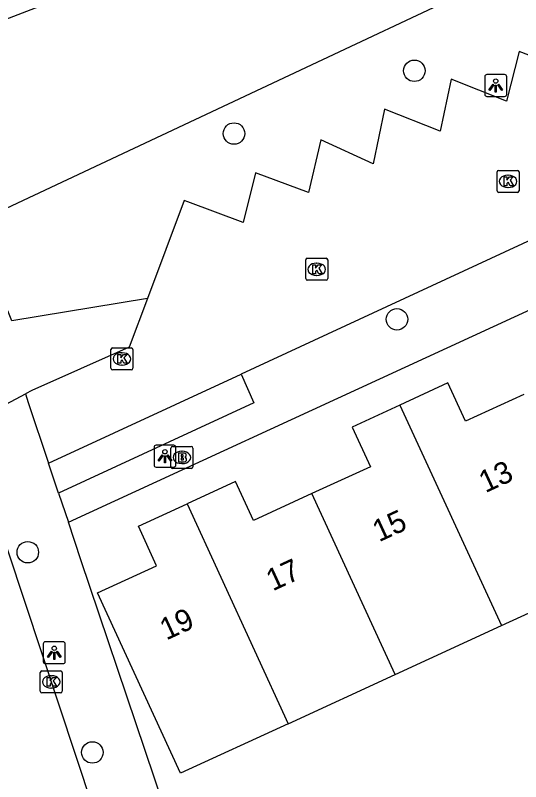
# Model space of a CAD drawing. Extents: x 159265 to 160143, y 383413 to 384319.
# Drawn here: x 159630.76 to 159653.75, y 383853.55 to 383888.43 of the extents above; entities that cross this region are included whole.
import ezdxf

# ---------------------------------------------------------------- set-up
doc = ezdxf.new("R2010")
doc.units = 0
for name, color, linetype in [('IMGEO_Boom', 7, 'Continuous'), ('IMGEO_Brandkraan', 7, 'Continuous'), ('IMGEO_Groenvoorziening', 7, 'Continuous'), ('IMGEO_Kolk', 7, 'Continuous'), ('IMGEO_Lichtpunt', 7, 'Continuous'), ('IMGEO_Muur', 7, 'Continuous'), ('IMGEO_Pand', 7, 'Continuous'), ('IMGEO_Pand_nummerreeks', 7, 'Continuous'), ('IMGEO_Parkeervlak_open', 7, 'Continuous'), ('IMGEO_Rijbaan_lokaal_open', 7, 'Continuous'), ('IMGEO_Voetpad_open', 7, 'Continuous')]:
    doc.layers.add(name, color=color, linetype=linetype)

msp = doc.modelspace()

# ---------------------------------------------------------------- linework, layer by layer
at = {"layer": 'IMGEO_Boom'}
for centre in [(159648.91, 383885.906), (159640.704, 383883.05), (159648.119, 383874.593), (159631.322, 383863.992), (159634.26, 383854.879)]:
    msp.add_circle(centre, 0.489, dxfattribs=at)
at = {"layer": 'IMGEO_Brandkraan'}
for p, q in [((159637.832, 383867.882), (159637.832, 383868.734)), ((159637.907, 383868.808), (159638.759, 383868.808)), ((159638.32, 383868.588), (159638.345, 383868.588)), ((159638.833, 383868.734), (159638.833, 383867.882)), ((159638.343, 383868.028), (159638.318, 383868.028)), ((159638.759, 383867.808), (159637.907, 383867.808))]:
    msp.add_line(p, q, dxfattribs=at)
for points in [[(159637.832, 383867.882), (159637.832, 383868.734)], [(159637.907, 383868.808), (159638.759, 383868.808)], [(159638.833, 383868.734), (159638.833, 383867.882)], [(159638.18, 383868.508), (159638.18, 383868.108), (159638.393, 383868.108)], [(159638.411, 383868.508), (159638.18, 383868.508)], [(159638.359, 383868.427), (159638.305, 383868.427), (159638.305, 383868.351)], [(159638.305, 383868.351), (159638.358, 383868.351)], [(159638.367, 383868.275), (159638.305, 383868.275), (159638.305, 383868.194)], [(159638.305, 383868.194), (159638.367, 383868.194)], [(159638.759, 383867.808), (159637.907, 383867.808)]]:
    msp.add_lwpolyline(points, dxfattribs=at)
for centre, radius, start, end in [((159637.909, 383868.732), 0.0765, 91.552, 178.448), ((159637.909, 383868.732), 0.0765, 91.552, 178.448), ((159638.757, 383868.732), 0.0765, 1.552, 88.448), ((159638.757, 383868.732), 0.0765, 1.552, 88.448), ((159638.36, 383868.389), 0.0379, 267.8285, 90.9355), ((159638.368, 383868.234), 0.0404, 269.8759, 90.5077), ((159638.415, 383868.363), 0.145, 59.4692, 91.5367), ((159638.44, 383868.41), 0.0922, 285.5137, 58.1501), ((159638.445, 383868.218), 0.105, 301.3115, 78.989), ((159637.909, 383867.884), 0.0765, 181.552, 268.448), ((159637.909, 383867.884), 0.0765, 181.552, 268.448), ((159638.399, 383868.359), 0.251, 268.6676, 293.5347), ((159638.757, 383867.884), 0.0765, 271.552, 358.448), ((159638.757, 383867.884), 0.0765, 271.552, 358.448)]:
    msp.add_arc(centre, radius, start, end, dxfattribs=at)
for centre, major_axis, ratio, start_param, end_param in [((159638.319, 383868.308), (-0.387, 0.002), 0.722429, 4.712389, 7.853982), ((159638.344, 383868.308), (-0.39, 0.002), 0.717154, 1.570796, 4.712389)]:
    msp.add_ellipse(centre, major_axis=major_axis, ratio=ratio, start_param=start_param, end_param=end_param, dxfattribs=at)
at = {"layer": 'IMGEO_Groenvoorziening'}
for points in [[(159666.454, 383896.629), (159628.812, 383878.932)], [(159636.763, 383875.546), (159630.597, 383874.526), (159628.812, 383878.932)]]:
    msp.add_lwpolyline(points, dxfattribs=at)
at = {"layer": 'IMGEO_Kolk'}
for p, q in [((159652.671, 383880.447), (159652.671, 383881.299)), ((159652.746, 383881.373), (159653.598, 383881.373)), ((159653.159, 383881.153), (159653.184, 383881.153)), ((159653.672, 383881.299), (159653.672, 383880.447)), ((159653.182, 383880.593), (159653.157, 383880.593)), ((159653.598, 383880.373), (159652.746, 383880.373)), ((159643.965, 383876.444), (159643.965, 383877.296)), ((159644.04, 383877.37), (159644.892, 383877.37)), ((159644.966, 383877.296), (159644.966, 383876.444)), ((159644.453, 383877.15), (159644.478, 383877.15)), ((159644.476, 383876.59), (159644.451, 383876.59)), ((159644.892, 383876.37), (159644.04, 383876.37)), ((159635.105, 383872.365), (159635.105, 383873.217)), ((159635.18, 383873.291), (159636.032, 383873.291)), ((159635.593, 383873.071), (159635.618, 383873.071)), ((159636.106, 383873.217), (159636.106, 383872.365)), ((159635.616, 383872.511), (159635.591, 383872.511)), ((159636.032, 383872.291), (159635.18, 383872.291)), ((159631.889, 383857.666), (159631.889, 383858.518)), ((159631.964, 383858.592), (159632.816, 383858.592)), ((159632.89, 383858.518), (159632.89, 383857.666)), ((159632.377, 383858.372), (159632.402, 383858.372)), ((159632.4, 383857.812), (159632.375, 383857.812)), ((159632.816, 383857.592), (159631.964, 383857.592))]:
    msp.add_line(p, q, dxfattribs=at)
for points in [[(159652.671, 383880.447), (159652.671, 383881.299)], [(159652.746, 383881.373), (159653.598, 383881.373)], [(159653.672, 383881.299), (159653.672, 383880.447)], [(159652.992, 383881.073), (159653.115, 383881.073), (159653.115, 383880.922), (159653.245, 383881.073), (159653.409, 383881.073), (159653.263, 383880.922), (159653.416, 383880.673), (159653.264, 383880.673), (159653.179, 383880.837), (159653.115, 383880.77), (159653.115, 383880.673), (159652.992, 383880.673), (159652.992, 383881.073)], [(159653.598, 383880.373), (159652.746, 383880.373)], [(159643.965, 383876.444), (159643.965, 383877.296)], [(159644.04, 383877.37), (159644.892, 383877.37)], [(159644.966, 383877.296), (159644.966, 383876.444)], [(159644.286, 383877.07), (159644.409, 383877.07), (159644.409, 383876.919), (159644.539, 383877.07), (159644.703, 383877.07), (159644.557, 383876.919), (159644.71, 383876.67), (159644.558, 383876.67), (159644.473, 383876.834), (159644.409, 383876.767), (159644.409, 383876.67), (159644.286, 383876.67), (159644.286, 383877.07)], [(159644.892, 383876.37), (159644.04, 383876.37)], [(159635.105, 383872.365), (159635.105, 383873.217)], [(159635.18, 383873.291), (159636.032, 383873.291)], [(159636.106, 383873.217), (159636.106, 383872.365)], [(159635.426, 383872.991), (159635.549, 383872.991), (159635.549, 383872.84), (159635.679, 383872.991), (159635.843, 383872.991), (159635.697, 383872.84), (159635.85, 383872.591), (159635.698, 383872.591), (159635.613, 383872.755), (159635.549, 383872.688), (159635.549, 383872.591), (159635.426, 383872.591), (159635.426, 383872.991)], [(159636.032, 383872.291), (159635.18, 383872.291)], [(159631.889, 383857.666), (159631.889, 383858.518)], [(159631.964, 383858.592), (159632.816, 383858.592)], [(159632.89, 383858.518), (159632.89, 383857.666)], [(159632.21, 383858.292), (159632.333, 383858.292), (159632.333, 383858.141), (159632.463, 383858.292), (159632.627, 383858.292), (159632.481, 383858.141), (159632.634, 383857.892), (159632.482, 383857.892), (159632.397, 383858.056), (159632.333, 383857.989), (159632.333, 383857.892), (159632.21, 383857.892), (159632.21, 383858.292)], [(159632.816, 383857.592), (159631.964, 383857.592)]]:
    msp.add_lwpolyline(points, dxfattribs=at)
for centre, start, end in [((159652.748, 383881.297), 91.552, 178.448), ((159652.748, 383881.297), 91.552, 178.448), ((159653.596, 383881.297), 1.552, 88.448), ((159653.596, 383881.297), 1.552, 88.448), ((159652.748, 383880.449), 181.552, 268.448), ((159652.748, 383880.449), 181.552, 268.448), ((159653.596, 383880.449), 271.552, 358.448), ((159653.596, 383880.449), 271.552, 358.448), ((159644.042, 383877.294), 91.552, 178.448), ((159644.042, 383877.294), 91.552, 178.448), ((159644.89, 383877.294), 1.552, 88.448), ((159644.89, 383877.294), 1.552, 88.448), ((159644.042, 383876.446), 181.552, 268.448), ((159644.042, 383876.446), 181.552, 268.448), ((159644.89, 383876.446), 271.552, 358.448), ((159644.89, 383876.446), 271.552, 358.448), ((159635.182, 383873.215), 91.552, 178.448), ((159635.182, 383873.215), 91.552, 178.448), ((159636.03, 383873.215), 1.552, 88.448), ((159636.03, 383873.215), 1.552, 88.448), ((159635.182, 383872.367), 181.552, 268.448), ((159635.182, 383872.367), 181.552, 268.448), ((159636.03, 383872.367), 271.552, 358.448), ((159636.03, 383872.367), 271.552, 358.448), ((159631.966, 383858.516), 91.552, 178.448), ((159631.966, 383858.516), 91.552, 178.448), ((159632.814, 383858.516), 1.552, 88.448), ((159632.814, 383858.516), 1.552, 88.448), ((159631.966, 383857.668), 181.552, 268.448), ((159631.966, 383857.668), 181.552, 268.448), ((159632.814, 383857.668), 271.552, 358.448), ((159632.814, 383857.668), 271.552, 358.448)]:
    msp.add_arc(centre, 0.0765, start, end, dxfattribs=at)
for centre, major_axis, ratio, start_param, end_param in [((159653.158, 383880.873), (-0.387, 0.002), 0.722429, 4.712389, 7.853982), ((159653.183, 383880.873), (-0.39, 0.002), 0.717154, 1.570796, 4.712389), ((159644.452, 383876.87), (-0.387, 0.002), 0.722429, 4.712389, 7.853982), ((159644.477, 383876.87), (-0.39, 0.002), 0.717154, 1.570796, 4.712389), ((159635.592, 383872.791), (-0.387, 0.002), 0.722429, 4.712389, 7.853982), ((159635.617, 383872.791), (-0.39, 0.002), 0.717154, 1.570796, 4.712389), ((159632.376, 383858.092), (-0.387, 0.002), 0.722429, 4.712389, 7.853982), ((159632.401, 383858.092), (-0.39, 0.002), 0.717154, 1.570796, 4.712389)]:
    msp.add_ellipse(centre, major_axis=major_axis, ratio=ratio, start_param=start_param, end_param=end_param, dxfattribs=at)
at = {"layer": 'IMGEO_Lichtpunt'}
for p, q in [((159652.115, 383885.638), (159652.115, 383884.831)), ((159652.115, 383885.638), (159652.115, 383884.831)), ((159653.017, 383885.733), (159652.209, 383885.733)), ((159653.017, 383885.733), (159652.209, 383885.733)), ((159653.111, 383884.831), (159653.111, 383885.638)), ((159653.111, 383884.831), (159653.111, 383885.638)), ((159652.209, 383884.737), (159653.017, 383884.737)), ((159652.209, 383884.737), (159653.017, 383884.737)), ((159637.065, 383868.766), (159637.065, 383867.959)), ((159637.065, 383868.766), (159637.065, 383867.959)), ((159637.967, 383868.861), (159637.159, 383868.861)), ((159637.967, 383868.861), (159637.159, 383868.861)), ((159638.061, 383867.959), (159638.061, 383868.766)), ((159638.061, 383867.959), (159638.061, 383868.766)), ((159637.159, 383867.865), (159637.967, 383867.865)), ((159637.159, 383867.865), (159637.967, 383867.865)), ((159632.028, 383859.823), (159632.028, 383859.016)), ((159632.028, 383859.823), (159632.028, 383859.016)), ((159632.93, 383859.918), (159632.122, 383859.918)), ((159632.93, 383859.918), (159632.122, 383859.918)), ((159633.024, 383859.016), (159633.024, 383859.823)), ((159633.024, 383859.016), (159633.024, 383859.823)), ((159632.122, 383858.922), (159632.93, 383858.922)), ((159632.122, 383858.922), (159632.93, 383858.922))]:
    msp.add_line(p, q, dxfattribs=at)
for points in [[(159652.489, 383885.302), (159652.528, 383885.274), (159652.34, 383885.012), (159652.302, 383885.039), (159652.489, 383885.302)], [(159652.701, 383885.274), (159652.739, 383885.301), (159652.926, 383885.039), (159652.887, 383885.011), (159652.701, 383885.274)], [(159652.591, 383885.254), (159652.638, 383885.254), (159652.638, 383884.932), (159652.591, 383884.932), (159652.591, 383885.254)], [(159637.439, 383868.43), (159637.478, 383868.402), (159637.29, 383868.14), (159637.252, 383868.167), (159637.439, 383868.43)], [(159637.541, 383868.382), (159637.588, 383868.382), (159637.588, 383868.06), (159637.541, 383868.06), (159637.541, 383868.382)], [(159637.651, 383868.402), (159637.689, 383868.429), (159637.876, 383868.167), (159637.837, 383868.139), (159637.651, 383868.402)], [(159632.402, 383859.487), (159632.441, 383859.459), (159632.253, 383859.197), (159632.215, 383859.224), (159632.402, 383859.487)], [(159632.614, 383859.459), (159632.652, 383859.486), (159632.839, 383859.224), (159632.8, 383859.196), (159632.614, 383859.459)], [(159632.504, 383859.439), (159632.551, 383859.439), (159632.551, 383859.117), (159632.504, 383859.117), (159632.504, 383859.439)]]:
    msp.add_lwpolyline(points, dxfattribs=at)
for centre in [(159652.614, 383885.436), (159637.564, 383868.564), (159632.527, 383859.621)]:
    msp.add_circle(centre, 0.0994, dxfattribs=at)
for centre, start, end in [((159652.209, 383885.638), 90, 180), ((159652.209, 383885.638), 90, 180), ((159653.017, 383885.638), 0, 90), ((159653.017, 383885.638), 0, 90), ((159652.209, 383884.831), 180, 270), ((159652.209, 383884.831), 180, 270), ((159653.017, 383884.831), 270, 0), ((159653.017, 383884.831), 270, 360), ((159637.159, 383868.766), 90, 180), ((159637.159, 383868.766), 90, 180), ((159637.967, 383868.766), 0, 90), ((159637.967, 383868.766), 0, 90), ((159637.159, 383867.959), 180, 270), ((159637.159, 383867.959), 180, 270), ((159637.967, 383867.959), 270, 0), ((159637.967, 383867.959), 270, 360), ((159632.122, 383859.823), 90, 180), ((159632.122, 383859.823), 90, 180), ((159632.93, 383859.823), 0, 90), ((159632.93, 383859.823), 0, 90), ((159632.122, 383859.016), 180, 270), ((159632.122, 383859.016), 180, 270), ((159632.93, 383859.016), 270, 0), ((159632.93, 383859.016), 270, 360)]:
    msp.add_arc(centre, 0.0946, start, end, dxfattribs=at)
at = {"layer": 'IMGEO_Muur'}
msp.add_lwpolyline([(159633.741, 383863.652), (159633.167, 383865.358)], dxfattribs=at)
at = {"layer": 'IMGEO_Pand'}
for points in [[(159653.888, 383871.179), (159651.232, 383869.955), (159650.43, 383871.696), (159648.252, 383870.692)], [(159648.252, 383870.692), (159646.076, 383869.69), (159646.907, 383867.886), (159644.25, 383866.662)], [(159648.252, 383870.692), (159652.874, 383860.653)], [(159644.25, 383866.662), (159641.596, 383865.439), (159640.779, 383867.212), (159638.568, 383866.194)], [(159648.042, 383858.427), (159644.25, 383866.662)], [(159643.172, 383856.184), (159638.277, 383853.929), (159634.496, 383862.137), (159637.183, 383863.375), (159636.354, 383865.174), (159638.568, 383866.194)], [(159638.568, 383866.194), (159643.172, 383856.184)], [(159652.874, 383860.653), (159657.706, 383862.879)], [(159648.042, 383858.427), (159652.874, 383860.653)], [(159643.172, 383856.184), (159648.042, 383858.427)]]:
    msp.add_lwpolyline(points, dxfattribs=at)
at = {"layer": 'IMGEO_Parkeervlak_open'}
for points in [[(159668.962, 383892.09), (159664.647, 383890.115), (159662.717, 383890.902), (159662.185, 383888.626), (159659.643, 383889.566), (159659.09, 383887.239), (159656.708, 383888.161), (159656.196, 383885.826), (159653.674, 383886.785), (159653.102, 383884.519), (159650.579, 383885.52), (159650.088, 383883.154), (159647.555, 383884.164), (159647.035, 383881.668), (159644.651, 383882.77), (159644.1, 383880.363), (159641.678, 383881.265), (159641.115, 383878.998), (159638.603, 383879.948), (159638.444, 383880.008), (159636.763, 383875.546)], [(159636.763, 383875.546), (159635.927, 383873.326), (159631.501, 383871.357), (159631.213, 383871.2)], [(159632.265, 383868.04), (159641.027, 383872.1)]]:
    msp.add_lwpolyline(points, dxfattribs=at)
at = {"layer": 'IMGEO_Rijbaan_lokaal_open'}
msp.add_lwpolyline([(159629.451, 383866.973), (159630.416, 383864.056), (159636.585, 383845.412)], dxfattribs=at)
at = {"layer": 'IMGEO_Voetpad_open'}
for points in [[(159628.105, 383887.403), (159632.262, 383888.999), (159633.692, 383889.797), (159637.133, 383891.717), (159657.5, 383904.154)], [(159633.167, 383865.358), (159681.994, 383887.853)], [(159671.184, 383886.075), (159641.027, 383872.1)], [(159627.571, 383878.247), (159630.117, 383870.605), (159631.213, 383871.2)], [(159641.027, 383872.1), (159641.608, 383870.793), (159632.724, 383866.676)], [(159631.213, 383871.2), (159631.342, 383870.813), (159632.265, 383868.04)], [(159632.724, 383866.676), (159632.265, 383868.04)], [(159632.724, 383866.676), (159633.167, 383865.358)], [(159640.286, 383844.199), (159639.584, 383846.284), (159633.741, 383863.652), (159633.167, 383865.358)]]:
    msp.add_lwpolyline(points, dxfattribs=at)

# ---------------------------------------------------------------- texts
at = {"layer": 'IMGEO_Pand_nummerreeks'}
for s, p in [('13', (159652.14, 383866.676)), ('15', (159647.301, 383864.44)), ('17', (159642.463, 383862.205)), ('19', (159637.624, 383859.969))]:
    msp.add_text(s, height=1, rotation=24.7977, dxfattribs=at).set_placement(p)

doc.saveas('drawing.dxf')
